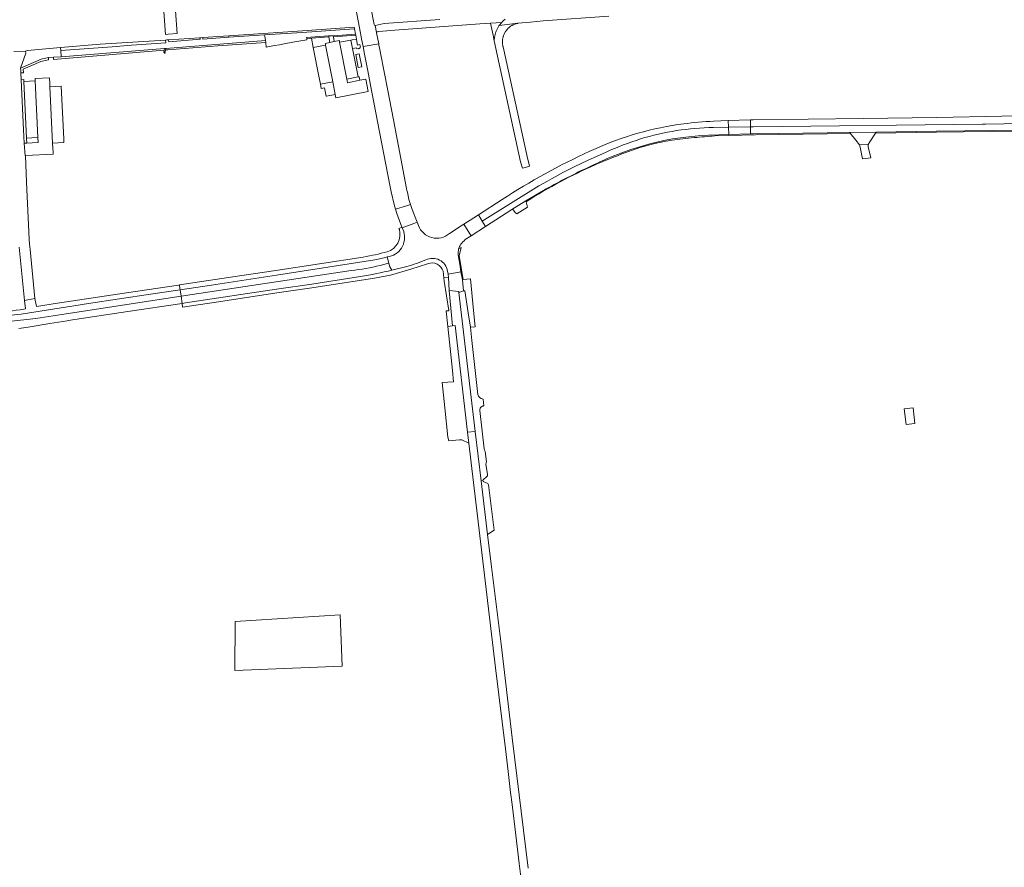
# Model space of a CAD drawing. Extents: x 152825 to 164088, y 457113 to 463005.
# Tile 351 of 364: x 162615 to 163007, y 460448 to 460786. Entities that reach past the tile are written whole.
import ezdxf

# ---------------------------------------------------------------- set-up
doc = ezdxf.new("R2010")
doc.units = 0
doc.header["$LTSCALE"] = 0.5
for name, color, linetype, lineweight in [('B-PV-VH-GESLOTENVERHARDING_ASFALT-GV', 251, 'CONTINUOUS', 18), ('B-PV-VH-HALFVERHARDING_GRASBETONSTEEN-GV', 251, 'CONTINUOUS', 18), ('B-PV-VH-ONVERHARD_ZAND-GV', 251, 'CONTINUOUS', 18), ('B-PV-VH-OPENVERHARDING-GV', 251, 'CONTINUOUS', 18), ('B-PV-VH-OPENVERHARDING_BETONSTRAATSTEEN-GV', 251, 'CONTINUOUS', 18), ('B-PV-VH-OPENVERHARDING_STRAATBAKSTEEN-GV', 251, 'CONTINUOUS', 18)]:
    doc.layers.add(name, color=color, linetype=linetype, lineweight=lineweight)

msp = doc.modelspace()

# ---------------------------------------------------------------- linework, layer by layer
at = {"layer": 'B-PV-VH-GESLOTENVERHARDING_ASFALT-GV', "flags": 128}
for points in [[(162756.142, 460786.112), (162754.957, 460792.262), (162754.947, 460792.315), (162749.144, 460791.204), (162749.158, 460791.132), (162750.776, 460782.754), (162751.75, 460777.71), (162752.213, 460775.326), (162758.4, 460776.402), (162757.576, 460780.744), (162757.576, 460780.747), (162757.573, 460780.802), (162757.578, 460780.851), (162756.954, 460783.723), (162756.94, 460783.721), (162756.692, 460783.834), (162756.537, 460784.058)], [(162806.417, 460783.72), (162807.374, 460784.903), (162802.888, 460784.574), (162803.927, 460779.785), (162804.406, 460777.572), (162804.416, 460777.856), (162804.434, 460778.154), (162804.461, 460778.452), (162804.495, 460778.749), (162804.537, 460779.045), (162804.587, 460779.339), (162804.645, 460779.633), (162804.711, 460779.924), (162804.784, 460780.214), (162804.866, 460780.502), (162804.955, 460780.787), (162805.051, 460781.07), (162805.155, 460781.351), (162805.267, 460781.628), (162805.386, 460781.902), (162805.512, 460782.173), (162805.645, 460782.441), (162805.786, 460782.705), (162805.933, 460782.965), (162806.088, 460783.221), (162806.249, 460783.473)], [(162815.633, 460726.799), (162818.19, 460727.513), (162818.462, 460727.63), (162817.514, 460731.469), (162807.93, 460775.211), (162807.892, 460775.357), (162807.837, 460775.595), (162807.79, 460775.835), (162807.751, 460776.077), (162807.72, 460776.32), (162807.696, 460776.563), (162807.681, 460776.808), (162807.673, 460777.052), (162807.674, 460777.297), (162807.682, 460777.542), (162807.699, 460777.786), (162807.723, 460778.03), (162807.756, 460778.272), (162807.796, 460778.514), (162807.845, 460778.754), (162807.9, 460778.992), (162807.964, 460779.228), (162808.036, 460779.463), (162808.115, 460779.694), (162808.201, 460779.923), (162808.296, 460780.149), (162808.397, 460780.372), (162808.899, 460781.252), (162809.508, 460782.062), (162809.66, 460782.235), (162809.827, 460782.413), (162809.999, 460782.585), (162810.177, 460782.751), (162810.36, 460782.911), (162810.548, 460783.065), (162810.742, 460783.213), (162810.94, 460783.354), (162811.142, 460783.489), (162811.349, 460783.617), (162811.56, 460783.738), (162811.775, 460783.853), (162811.994, 460783.96), (162812.216, 460784.06), (162812.441, 460784.152), (162812.669, 460784.237), (162812.9, 460784.315), (162813.133, 460784.385), (162813.368, 460784.447), (162813.605, 460784.501), (162813.844, 460784.548), (162806.417, 460783.72), (162806.249, 460783.473), (162806.088, 460783.221), (162805.933, 460782.965), (162805.786, 460782.705), (162805.645, 460782.441), (162805.512, 460782.173), (162805.386, 460781.902), (162805.267, 460781.628), (162805.155, 460781.351), (162805.051, 460781.07), (162804.955, 460780.787), (162804.866, 460780.502), (162804.784, 460780.214), (162804.711, 460779.924), (162804.645, 460779.633), (162804.587, 460779.339), (162804.537, 460779.045), (162804.495, 460778.749), (162804.461, 460778.452), (162804.434, 460778.154), (162804.416, 460777.856), (162804.406, 460777.572), (162814.91, 460729.442)], [(162907.617, 460743.282), (162998.77, 460744.399), (163000, 460744.416), (163014.522, 460744.616), (163014.571, 460747.714), (163006.555, 460747.583), (162980.629, 460747.078), (162951.303, 460746.651), (162907.541, 460746.07), (162906.397, 460746.044), (162906.406, 460743.267)], [(162897.673, 460743.16), (162906.406, 460743.267), (162906.397, 460746.044), (162897.587, 460745.847)], [(162907.617, 460743.282), (162906.406, 460743.267), (162906.415, 460740.531), (162907.691, 460740.567), (162936.963, 460740.967), (162945.877, 460741.111), (162956.449, 460741.249), (162980.52, 460741.554), (163014.481, 460742.039), (163014.522, 460744.616), (163000, 460744.416), (162998.77, 460744.399)], [(162897.673, 460743.16), (162897.764, 460740.284), (162906.415, 460740.531), (162906.406, 460743.267)], [(162949.776, 460736.188), (162950.144, 460735.179), (162950.978, 460730.557), (162954.273, 460730.927), (162953.305, 460735.292), (162953.21, 460736.265)], [(162767.758, 460703.115), (162772.335, 460704.849), (162773.697, 460705.305), (162771.754, 460710.344), (162771.077, 460712.371), (162769.531, 460711.898), (162765.077, 460710.475), (162765.579, 460708.846), (162767.677, 460703.373)], [(162800.957, 460703.61), (162799.658, 460705.763), (162798.121, 460708.31), (162796.259, 460707.099), (162792.265, 460704.5), (162794.683, 460700.684), (162795.192, 460699.881)], [(162786.148, 460683.387), (162786.411, 460678.142), (162790.292, 460677.72), (162790.345, 460677.419), (162792.233, 460678.027), (162791.711, 460682.372), (162791.172, 460685.523), (162786.006, 460684.603)], [(162793.801, 460621.782), (162796.878, 460622.073), (162790.345, 460677.419), (162790.292, 460677.72), (162786.411, 460678.142), (162787.845, 460664.073), (162788.808, 460664.171)]]:
    msp.add_lwpolyline(points, close=True, dxfattribs=at)
for points in [[(162808.703, 460786.123), (162808.47, 460785.937), (162808.242, 460785.744), (162808.019, 460785.545), (162807.802, 460785.34), (162807.59, 460785.13), (162807.384, 460784.913), (162807.374, 460784.903), (162806.417, 460783.72), (162813.844, 460784.548), (162818.87, 460785.052), (162823.895, 460785.555), (162850, 460787.326)], [(162782.728, 460786.027), (162760.597, 460784.397), (162756.954, 460783.723), (162757.578, 460780.851), (162757.579, 460780.859), (162757.592, 460780.913), (162757.613, 460780.966), (162757.641, 460781.015), (162757.676, 460781.06), (162757.716, 460781.099), (162757.762, 460781.132), (162757.812, 460781.158), (162757.865, 460781.177), (162757.921, 460781.189), (162757.977, 460781.192), (162758.465, 460781.255), (162764.868, 460781.789), (162798.646, 460784.263), (162802.888, 460784.574), (162807.374, 460784.903), (162807.384, 460784.913), (162807.59, 460785.13), (162807.802, 460785.34), (162808.019, 460785.545), (162808.242, 460785.744), (162808.47, 460785.937), (162808.703, 460786.123)], [(162615.23, 460695.38), (162617.446, 460674.169), (162621.54, 460675.004), (162619.632, 460694.527), (162619.394, 460696.571), (162619.258, 460698.624), (162618.14, 460721.27), (162617.802, 460731.768), (162617.6, 460731.78), (162617.3, 460736.82), (162617.06, 460742.06), (162616.074, 460762.072), (162615.941, 460764.758), (162615.89, 460765.8), (162615.84, 460766.66), (162617.99, 460772.64), (162617.745, 460773.502), (162613.189, 460773.27)], [(162799.658, 460705.763), (162822.204, 460719.773), (162825.643, 460721.713), (162827.471, 460722.725), (162832.008, 460725.253), (162836.452, 460727.5), (162841.476, 460729.914), (162848.906, 460733.209), (162850.582, 460733.972), (162852.271, 460734.706), (162853.973, 460735.411), (162855.687, 460736.086), (162857.413, 460736.73), (162859.149, 460737.345), (162860.896, 460737.929), (162862.652, 460738.483), (162864.418, 460739.006), (162866.193, 460739.499), (162867.976, 460739.96), (162869.767, 460740.39), (162871.565, 460740.789), (162873.37, 460741.157), (162875.181, 460741.492), (162876.997, 460741.797), (162878.819, 460742.07), (162880.645, 460742.311), (162882.475, 460742.52), (162884.308, 460742.697), (162886.144, 460742.842), (162887.983, 460742.956), (162889.823, 460743.037), (162891.664, 460743.086), (162897.673, 460743.16), (162897.587, 460745.847), (162894.627, 460745.704), (162891.679, 460745.574)], [(162854.759, 460732.767), (162858.808, 460734.251), (162862.312, 460735.387), (162866.306, 460736.521), (162871.962, 460737.843), (162875.381, 460738.485), (162880.684, 460739.253), (162885.612, 460739.724), (162889.667, 460739.938), (162897.764, 460740.284), (162897.673, 460743.16), (162891.664, 460743.086), (162889.823, 460743.037), (162887.983, 460742.956), (162886.144, 460742.842), (162884.308, 460742.697), (162882.475, 460742.52), (162880.645, 460742.311), (162878.819, 460742.07), (162876.997, 460741.797), (162875.181, 460741.492), (162873.37, 460741.157), (162871.565, 460740.789), (162869.767, 460740.39), (162867.976, 460739.96), (162866.193, 460739.499), (162864.418, 460739.006), (162862.652, 460738.483), (162860.896, 460737.929), (162859.149, 460737.345), (162857.413, 460736.73), (162855.687, 460736.086), (162853.973, 460735.411), (162852.271, 460734.706), (162850.582, 460733.972), (162848.906, 460733.209), (162841.476, 460729.914), (162836.452, 460727.5), (162832.008, 460725.253), (162827.471, 460722.725), (162825.643, 460721.713), (162822.204, 460719.773), (162799.658, 460705.763), (162800.957, 460703.61)], [(162844.05, 460734.298), (162842.437, 460733.569)], [(162841.205, 460726.915), (162844.155, 460728.306)], [(162800.957, 460703.61), (162811.358, 460710.338), (162811.467, 460710.405), (162816.981, 460713.802), (162824.083, 460717.981)], [(162807.527, 460714.43), (162798.121, 460708.31), (162799.658, 460705.763)], [(162774.219, 460704.019), (162773.697, 460705.305), (162772.335, 460704.849), (162767.758, 460703.115), (162768.358, 460701.599)], [(162792.889, 460698.392), (162795.192, 460699.881), (162794.683, 460700.684), (162792.265, 460704.5), (162791.293, 460703.926), (162786.605, 460700.847)], [(162756.905, 460690.332), (162717.716, 460684.196), (162691.884, 460680.296), (162679.368, 460678.419), (162679.718, 460675.902), (162747.411, 460686.119), (162748.872, 460686.283), (162750.331, 460686.472), (162751.785, 460686.686), (162753.236, 460686.927), (162754.683, 460687.192), (162756.124, 460687.483), (162757.56, 460687.799), (162758.99, 460688.141), (162760.415, 460688.507), (162761.832, 460688.898)], [(162763.696, 460686.248), (162762.876, 460687.628), (162762.481, 460689.071), (162761.832, 460688.898), (162760.415, 460688.507), (162758.99, 460688.141), (162757.56, 460687.799), (162756.124, 460687.483), (162754.683, 460687.192), (162753.236, 460686.927), (162751.785, 460686.686), (162750.331, 460686.472), (162748.872, 460686.283), (162747.411, 460686.119), (162679.718, 460675.902), (162680.122, 460672.998)], [(162761.815, 460691.502), (162762.481, 460689.071), (162762.876, 460687.628), (162763.696, 460686.248), (162769.624, 460687.696)], [(162761.832, 460688.898), (162762.481, 460689.071), (162761.815, 460691.502)], [(162773.412, 460688.958), (162777.153, 460690.323)], [(162785.817, 460685.881), (162786.006, 460684.603), (162791.172, 460685.523), (162790.825, 460687.873), (162790.1, 460692.327)], [(162680.122, 460672.998), (162681.524, 460673.209), (162706.238, 460676.919), (162718.616, 460678.787), (162731.757, 460680.731), (162751.227, 460683.715)], [(162587.147, 460668.459), (162583.969, 460668.882), (162583.729, 460668.936), (162583.343, 460666.958), (162583.707, 460666.902), (162585.948, 460666.597), (162588.195, 460666.33), (162590.445, 460666.101), (162592.699, 460665.911), (162594.956, 460665.76), (162597.216, 460665.647), (162599.476, 460665.573), (162601.738, 460665.538), (162604, 460665.541), (162606.262, 460665.584), (162608.523, 460665.665), (162610.782, 460665.785), (162611.066, 460665.805), (162621.879, 460667.013), (162634.036, 460668.824), (162679.718, 460675.902), (162679.368, 460678.419)], [(162679.368, 460678.419), (162667.508, 460676.64), (162642.91, 460672.919), (162633.698, 460671.483), (162616.029, 460668.729)], [(162615.091, 460663.084), (162618.884, 460663.594), (162627.465, 460664.981), (162634.382, 460666.1), (162634.715, 460666.154), (162658.502, 460669.757), (162680.122, 460672.998), (162679.718, 460675.902), (162634.036, 460668.824), (162621.879, 460667.013), (162611.066, 460665.805)], [(162817.857, 460448.131), (162811.59, 460499.998), (162807.148, 460537.37), (162803.217, 460569.167), (162801.784, 460580.948), (162799.178, 460602.378), (162796.878, 460622.073), (162793.801, 460621.782), (162794.324, 460617.341), (162804.853, 460527.944), (162808.834, 460495.637), (162809.947, 460486.579), (162810.91, 460478.309), (162811.49, 460473.508), (162812.953, 460461.29), (162814.352, 460450.023), (162815.605, 460439.384)]]:
    msp.add_lwpolyline(points, dxfattribs=at)
at = {"layer": 'B-PV-VH-GESLOTENVERHARDING_ASFALT-GV'}
for points in [[(162879.857, 460744.526, 0.0751812), (162844.05, 460734.298)], [(162891.679, 460745.574, 0.0191166), (162879.857, 460744.526)], [(162842.437, 460733.569, 0.0355442), (162807.527, 460714.43)], [(162844.155, 460728.306, -0.02236), (162854.759, 460732.767)], [(162824.083, 460717.981, -0.0179716), (162841.205, 460726.915)], [(162768.358, 460701.599, -0.468012), (162761.815, 460691.502)], [(162786.605, 460700.847, -0.5217008), (162774.219, 460704.019)], [(162791.063, 460696.555, -0.0652473), (162792.889, 460698.392)], [(162790.1, 460692.327, -0.1009239), (162790.236, 460694.725)], [(162790.236, 460694.725, -0.0837824), (162791.063, 460696.555)], [(162761.815, 460691.502, -0.0154736), (162756.905, 460690.332)], [(162769.624, 460687.696, 0.0136227), (162773.412, 460688.958)], [(162777.153, 460690.323, -0.5034448), (162785.817, 460685.881)], [(162751.227, 460683.715, 0.018219), (162763.696, 460686.248)], [(162616.029, 460668.729, -0.0112766), (162610.896, 460668.187)]]:
    msp.add_lwpolyline(points, format="xyb", dxfattribs=at)
at = {"layer": 'B-PV-VH-HALFVERHARDING_GRASBETONSTEEN-GV', "flags": 128}
for points in [[(162945.877, 460741.111), (162936.963, 460740.967), (162907.691, 460740.567), (162906.415, 460740.531), (162897.764, 460740.284), (162889.667, 460739.938), (162885.612, 460739.724), (162880.684, 460739.253), (162875.381, 460738.485), (162871.962, 460737.843), (162866.306, 460736.521), (162862.312, 460735.387), (162858.808, 460734.251), (162854.759, 460732.767)], [(162892.263, 460739.695), (162908.434, 460740.193), (162936.992, 460740.554), (162946.16, 460740.754), (162945.877, 460741.111)], [(162878.283, 460738.405), (162883.969, 460739.029)], [(162844.155, 460728.306), (162841.205, 460726.915)], [(162824.083, 460717.981), (162816.981, 460713.802), (162817.068, 460713.49), (162817.299, 460713.637)]]:
    msp.add_lwpolyline(points, dxfattribs=at)
msp.add_lwpolyline([(163014.481, 460742.039), (162980.52, 460741.554), (162956.449, 460741.249), (162956.217, 460740.852), (162980.532, 460741.187), (163023.228, 460741.758), (163046.342, 460742.076), (163097.838, 460742.816), (163098.783, 460742.824), (163098.782, 460742.978), (163098.782, 460743.177), (163096.738, 460743.153), (163046.32, 460742.494), (163023.227, 460742.134)], close=True, dxfattribs=at)
at = {"layer": 'B-PV-VH-HALFVERHARDING_GRASBETONSTEEN-GV'}
for points in [[(162862.398, 460735.025, -0.0467251), (162878.283, 460738.405)], [(162883.969, 460739.029, -0.0086831), (162892.263, 460739.695)], [(162854.759, 460732.767, 0.02236), (162844.155, 460728.306)], [(162844.597, 460728.179, -0.0233509), (162862.398, 460735.025)], [(162817.299, 460713.637, -0.0378657), (162844.597, 460728.179)], [(162841.205, 460726.915, 0.0179716), (162824.083, 460717.981)]]:
    msp.add_lwpolyline(points, format="xyb", dxfattribs=at)
at = {"layer": 'B-PV-VH-ONVERHARD_ZAND-GV', "flags": 128}
for points in [[(162748.75, 460782.36), (162748.62, 460783.036), (162728.054, 460781.591), (162698.712, 460779.53), (162698.739, 460778.982), (162712.9, 460780.01), (162727.88, 460780.92)], [(162698.739, 460778.982), (162698.712, 460779.53), (162688.325, 460778.847), (162688.337, 460778.226)], [(162738.497, 460779.104), (162738.42, 460779.5), (162729.7, 460778.907), (162729.769, 460778.511), (162731.699, 460778.642)], [(162738.93, 460776.88), (162738.497, 460779.104), (162731.699, 460778.642), (162732.38, 460774.96), (162737.29, 460775.89), (162737.17, 460776.51)], [(162749.247, 460779.865), (162749.17, 460780.26), (162740.27, 460779.61), (162740.347, 460779.215)], [(162740.73, 460777.25), (162742.77, 460777.66), (162742.86, 460777.03), (162747.358, 460777.868), (162747.8, 460777.95), (162749.568, 460778.205), (162749.247, 460779.865), (162740.347, 460779.215)], [(162673.6, 460776.766), (162673.578, 460777.878), (162647.482, 460776.163), (162631.718, 460774.903), (162631.836, 460773.65), (162652.289, 460775.228), (162660.05, 460775.895)], [(162713.48, 460776.9), (162713.336, 460777.671), (162673.668, 460774.532), (162673.559, 460773.916), (162674.405, 460773.969), (162694.39, 460775.564)], [(162687.514, 460778.156), (162687.111, 460778.768), (162674.746, 460777.955), (162674.82, 460777.211)], [(162672.994, 460773.862), (162673.123, 460774.489), (162632.027, 460771.238), (162628.89, 460770.99), (162628.931, 460770.154), (162665.077, 460773.154)], [(162750.696, 460772.343), (162749.269, 460772.075), (162750.227, 460766.975), (162751.654, 460767.242)], [(162615.84, 460766.66), (162615.89, 460765.8), (162615.941, 460764.758), (162616.993, 460764.809), (162616.923, 460766.263), (162623.839, 460769.361), (162626.991, 460769.996), (162626.95, 460770.9), (162624.01, 460770.27)], [(162617.16, 460761.31), (162617.121, 460762.122), (162616.074, 460762.072), (162617.06, 460742.06), (162617.3, 460736.82), (162618.34, 460736.84), (162618.25, 460738.85)], [(162741.096, 460756.178), (162740.12, 460761.22), (162735.23, 460760.25), (162735.533, 460758.628), (162736.888, 460758.874), (162737.378, 460756.168), (162737.482, 460755.568), (162737.613, 460755.59)], [(162750.64, 460763.25), (162750.283, 460763.182), (162745.72, 460762.31), (162745.89, 460761.62), (162745.99, 460760.9), (162750.9, 460761.85)], [(162784.713, 460631.4), (162785.92, 460619.704), (162786.294, 460618.319), (162790.621, 460618.662), (162791.454, 460618.728), (162794.324, 460617.341), (162793.801, 460621.782), (162788.808, 460664.171), (162787.845, 460664.073), (162785.942, 460663.879), (162787.244, 460651.297), (162787.763, 460646.28), (162788.222, 460641.845), (162783.668, 460641.519)], [(162743.868, 460528.538), (162743.08, 460549.07), (162701.26, 460546.384), (162701.172, 460526.923)]]:
    msp.add_lwpolyline(points, close=True, dxfattribs=at)
at = {"layer": 'B-PV-VH-OPENVERHARDING-GV', "flags": 128}
msp.add_lwpolyline([(162971.192, 460631.403), (162967.627, 460630.993), (162968.347, 460624.744), (162971.911, 460625.154)], close=True, dxfattribs=at)
at = {"layer": 'B-PV-VH-OPENVERHARDING_BETONSTRAATSTEEN-GV', "flags": 128}
for points in [[(162673.3, 460844.79), (162669.996, 460862.297), (162665.074, 460861.505), (162668.58, 460844.32), (162668.66, 460843.46), (162670.31, 460821.86), (162671.71, 460803.73), (162672.319, 460795.764), (162672.82, 460789.2), (162673.508, 460780.089), (162674.526, 460780.181), (162678.19, 460780.51), (162677.52, 460789.44), (162676.411, 460803.893), (162676.356, 460804.345), (162676.34, 460804.8), (162676.34, 460804.82), (162675.212, 460819.73), (162674.99, 460822.67), (162674.311, 460831.623), (162674.026, 460835.392), (162673.554, 460841.613), (162673.44, 460843.191)], [(162631.836, 460773.65), (162632.027, 460771.238), (162673.123, 460774.489), (162673.523, 460774.521), (162673.668, 460774.532), (162713.336, 460777.671), (162713.02, 460779.36), (162712.9, 460780.01), (162698.739, 460778.982), (162688.337, 460778.226), (162688.325, 460778.847), (162687.111, 460778.768), (162687.514, 460778.156), (162674.82, 460777.211), (162674.746, 460777.955), (162674, 460777.906), (162673.578, 460777.878), (162673.6, 460776.766), (162660.05, 460775.895), (162652.289, 460775.228)], [(162749.17, 460780.26), (162748.75, 460782.36), (162727.88, 460780.92), (162712.9, 460780.01), (162713.02, 460779.36), (162713.336, 460777.671), (162713.48, 460776.9), (162713.583, 460775.06), (162716.926, 460775.666), (162718.886, 460776.021), (162720.723, 460776.422), (162724.28, 460777.031), (162726.589, 460777.426), (162729.857, 460778.01), (162729.769, 460778.511), (162729.7, 460778.907), (162738.42, 460779.5), (162740.27, 460779.61)], [(162740.12, 460761.22), (162737.29, 460775.89), (162732.38, 460774.96), (162734.72, 460762.881), (162735.23, 460760.25)], [(162742.86, 460777.03), (162742.77, 460777.66), (162740.73, 460777.25), (162738.93, 460776.88), (162737.17, 460776.51), (162737.29, 460775.89), (162740.12, 460761.22), (162741.096, 460756.178), (162741.34, 460754.92), (162754.181, 460757.368), (162753.23, 460762.29), (162750.9, 460761.85), (162745.99, 460760.9), (162745.89, 460761.62), (162745.72, 460762.31)], [(162745.72, 460762.31), (162750.283, 460763.182), (162748.023, 460774.529), (162747.358, 460777.868), (162742.86, 460777.03)], [(162750.31, 460774.4), (162750.93, 460774.49), (162750.85, 460774.93), (162751.14, 460774.99), (162750.93, 460776.07), (162750.02, 460775.88), (162749.89, 460776.54), (162749.568, 460778.205), (162747.8, 460777.95), (162747.358, 460777.868), (162748.023, 460774.529), (162749.589, 460774.793), (162749.664, 460774.396), (162750.284, 460774.537)], [(162771.077, 460712.371), (162770.464, 460714.399), (162769.855, 460717.243), (162769.663, 460718.01), (162769.48, 460718.78), (162766.24, 460735.56), (162765.09, 460741.83), (162764.91, 460742.66), (162761.99, 460757.8), (162759.11, 460772.609), (162758.842, 460774.043), (162758.517, 460775.777), (162758.4, 460776.402), (162752.213, 460775.326), (162752.349, 460774.624), (162752.67, 460772.969), (162754.09, 460765.65), (162755.6, 460757.77), (162755.84, 460756.52), (162758.78, 460741.32), (162762.99, 460719.39), (162763.41, 460717.43), (162764.511, 460712.327), (162765.077, 460710.475), (162769.531, 460711.898)], [(162632.027, 460771.238), (162631.836, 460773.65), (162631.718, 460774.903), (162618.557, 460773.695), (162617.745, 460773.502), (162617.99, 460772.64), (162615.84, 460766.66), (162624.01, 460770.27), (162626.95, 460770.9), (162628.89, 460770.99)], [(162673.559, 460773.916), (162673.668, 460774.532), (162673.523, 460774.521), (162673.123, 460774.489), (162672.994, 460773.862), (162672.799, 460772.925), (162673.15, 460772.99), (162673.277, 460772.319)], [(162622.74, 460739.09), (162621.64, 460761.6), (162617.16, 460761.31), (162618.25, 460738.85), (162620.32, 460739)], [(162627.43, 460760.56), (162627.32, 460762.8), (162621.58, 460762.58), (162621.64, 460761.6), (162622.74, 460739.09), (162622.83, 460737.08), (162620.44, 460736.97), (162618.34, 460736.84), (162617.3, 460736.82), (162617.6, 460731.78), (162617.802, 460731.768), (162617.797, 460731.91), (162628.819, 460732.48), (162628.763, 460733.238), (162628.646, 460734.8), (162628.56, 460736.81), (162627.49, 460759.26)], [(162632.994, 460738.556), (162631.94, 460759.49), (162627.49, 460759.26), (162628.56, 460736.81), (162633.07, 460737.05), (162632.995, 460738.543)], [(162945.877, 460741.111), (162946.16, 460740.754), (162948.299, 460737.974), (162949.776, 460736.188), (162953.21, 460736.265), (162953.929, 460737.363), (162956.217, 460740.852), (162956.449, 460741.249)], [(162787.845, 460664.073), (162786.411, 460678.142), (162786.148, 460683.387), (162784.403, 460683.197), (162784.503, 460681.876), (162786.342, 460670.253), (162786.238, 460670.103), (162785.303, 460670.032), (162785.315, 460669.943), (162785.942, 460663.879)], [(162796.189, 460670.131), (162794.913, 460682.83), (162792.088, 460682.546), (162791.711, 460682.372), (162792.233, 460678.027), (162792.703, 460678.063), (162792.98, 460676.257), (162794.054, 460669.275), (162794.978, 460663.543), (162796.847, 460663.735)], [(162794.978, 460663.543), (162794.054, 460669.275), (162792.98, 460676.257), (162792.703, 460678.063), (162792.233, 460678.027), (162790.345, 460677.419), (162796.878, 460622.073), (162799.178, 460602.378), (162799.905, 460602.459), (162800.017, 460602.808), (162801.449, 460604.071), (162801.682, 460604.416), (162801.695, 460604.833), (162801.083, 460609.072), (162801.13, 460609.506), (162801.274, 460609.919), (162800.79, 460614.012), (162800.508, 460614.53), (162800.392, 460615.108), (162798.607, 460630.363), (162798.635, 460630.78), (162798.762, 460631.179), (162798.806, 460631.268), (162798.864, 460631.371), (162798.93, 460631.47), (162799.002, 460631.564), (162799.08, 460631.653), (162799.164, 460631.737), (162799.253, 460631.815), (162799.348, 460631.886), (162799.447, 460631.951), (162799.55, 460632.01), (162799.657, 460632.061), (162799.767, 460632.105), (162799.88, 460632.141), (162799.995, 460632.169), (162800.112, 460632.19), (162800.23, 460632.203), (162799.933, 460634.921), (162799.192, 460635.162), (162798.557, 460635.614), (162798.357, 460635.832), (162798.183, 460636.072), (162798.02, 460636.368), (162797.897, 460636.682), (162795.47, 460658.19)], [(162799.178, 460602.378), (162801.784, 460580.948), (162804.337, 460582.787), (162802.184, 460600.766), (162802.018, 460601.05), (162801.792, 460601.289), (162800.052, 460602.124), (162799.905, 460602.459)]]:
    msp.add_lwpolyline(points, close=True, dxfattribs=at)
for points in [[(162817.068, 460713.49), (162816.981, 460713.802), (162811.467, 460710.405)], [(162812.061, 460710.173), (162812.701, 460709.165), (162813.455, 460708.67), (162817.681, 460711.285), (162817.068, 460713.49)], [(162790.1, 460692.327), (162790.825, 460687.873), (162791.172, 460685.523), (162791.711, 460682.372), (162792.088, 460682.546), (162790.458, 460691.986), (162791.301, 460695.324)], [(162791.301, 460695.324), (162790.236, 460694.725)]]:
    msp.add_lwpolyline(points, dxfattribs=at)
at = {"layer": 'B-PV-VH-OPENVERHARDING_BETONSTRAATSTEEN-GV'}
for points in [[(162811.467, 460710.405, -0.4100342), (162812.061, 460710.173)], [(162790.236, 460694.725, 0.1009239), (162790.1, 460692.327)]]:
    msp.add_lwpolyline(points, format="xyb", dxfattribs=at)
at = {"layer": 'B-PV-VH-OPENVERHARDING_STRAATBAKSTEEN-GV'}
for points in [[(162766.638, 460702.476, -0.3972947), (162761.802, 460693.541)], [(162761.815, 460691.502, 0.468012), (162768.358, 460701.599)], [(162761.802, 460693.541, -0.0214326), (162752.284, 460691.487)], [(162756.905, 460690.332, 0.0154736), (162761.815, 460691.502)], [(162773.412, 460688.958, -0.0136227), (162769.624, 460687.696)], [(162785.817, 460685.881, 0.5034448), (162777.153, 460690.323)], [(162777.9, 460688.831, -0.4295066), (162784.111, 460685.805)], [(162763.696, 460686.248, -0.018219), (162751.227, 460683.715)], [(162615.676, 460670.457, -0.0303827), (162603.237, 460669.601)], [(162610.896, 460668.187, 0.0112766), (162616.029, 460668.729)]]:
    msp.add_lwpolyline(points, format="xyb", dxfattribs=at)
at = {"layer": 'B-PV-VH-OPENVERHARDING_STRAATBAKSTEEN-GV', "flags": 128}
for points in [[(162768.358, 460701.599), (162767.758, 460703.115), (162767.677, 460703.373), (162766.48, 460702.892), (162766.638, 460702.476)], [(162752.284, 460691.487), (162717.431, 460686.127), (162703.92, 460684.097), (162679.099, 460680.356), (162679.298, 460678.925), (162679.368, 460678.419)], [(162679.368, 460678.419), (162691.884, 460680.296), (162717.716, 460684.196), (162756.905, 460690.332)], [(162751.227, 460683.715), (162731.757, 460680.731), (162718.616, 460678.787), (162706.238, 460676.919), (162681.524, 460673.209), (162680.122, 460672.998), (162680.131, 460672.931), (162680.325, 460671.529), (162693.747, 460673.547), (162718.846, 460677.307), (162731.729, 460679.273), (162756.683, 460683.045), (162763.077, 460684.279), (162771.153, 460686.643), (162777.9, 460688.831)], [(162777.153, 460690.323), (162773.412, 460688.958)], [(162769.624, 460687.696), (162763.696, 460686.248)], [(162784.111, 460685.805), (162784.403, 460683.197)], [(162784.403, 460683.197), (162786.148, 460683.387), (162786.006, 460684.603), (162785.817, 460685.881)], [(162679.368, 460678.419), (162679.298, 460678.925), (162679.099, 460680.356), (162678.647, 460680.287), (162654.357, 460676.65), (162630.515, 460673.05), (162622.236, 460671.738), (162621.54, 460675.004), (162617.446, 460674.169), (162617.745, 460670.79), (162615.676, 460670.457)], [(162616.029, 460668.729), (162633.698, 460671.483), (162642.91, 460672.919), (162667.508, 460676.64), (162679.368, 460678.419)]]:
    msp.add_lwpolyline(points, dxfattribs=at)

doc.saveas('drawing.dxf')
